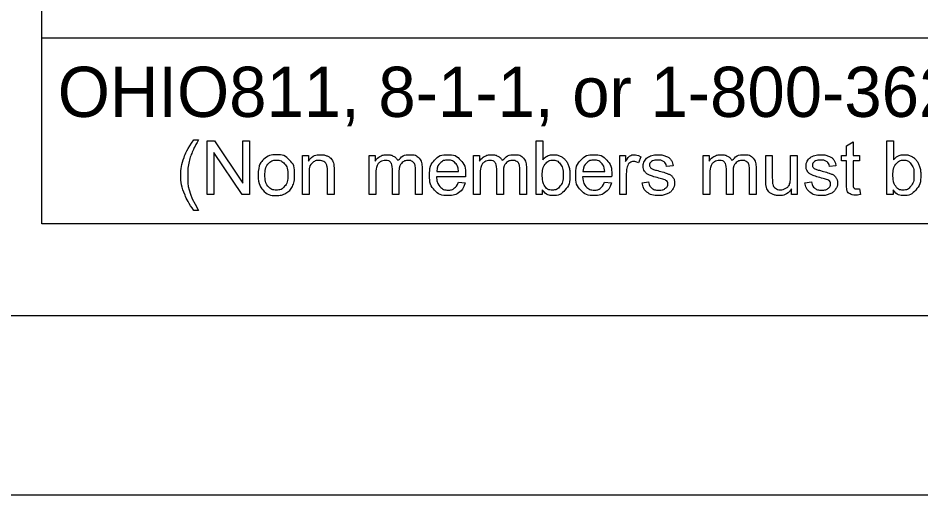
# Model space of a CAD drawing. Extents: x 0 to 44, y -23.8 to 22.
# Drawn here: x 2.311 to 4.831, y 0 to 1.33 of the extents above; entities that cross this region are included whole.
import ezdxf

# ---------------------------------------------------------------- set-up
doc = ezdxf.new("R2010")
doc.units = 0
for name, color, linetype in [('SH_Border', 7, 'Continuous'), ('SH_Cut_Line', 7, 'Continuous'), ('SH_Data', 7, 'Continuous'), ('SH_Text', 7, 'Continuous')]:
    doc.layers.add(name, color=color, linetype=linetype)

msp = doc.modelspace()

# ---------------------------------------------------------------- linework, layer by layer
at = {"layer": 'SH_Border'}
msp.add_lwpolyline([(1.5, 21.5), (33.5, 21.5), (33.5, 0.5), (1.5, 0.5)], close=True, dxfattribs=at)
at = {"layer": 'SH_Cut_Line'}
msp.add_lwpolyline([(0, 0), (34, 0), (34, 22), (0, 22)], close=True, dxfattribs=at)
at = {"layer": 'SH_Data'}
for p, q in [((2.3775, 0.7566), (2.3775, 3.0941)), ((6.6275, 1.2744), (2.3775, 1.2744)), ((6.6275, 0.7566), (2.3775, 0.7566))]:
    msp.add_line(p, q, dxfattribs=at)
at = {"layer": 'SH_Text'}
for points in [[(2.8021, 0.9904), (2.8153, 0.9904)], [(2.8389, 0.8377), (2.8389, 0.9878), (2.8592, 0.9878), (2.9382, 0.8699), (2.9382, 0.9878), (2.9572, 0.9878), (2.9572, 0.8377), (2.9369, 0.8377), (2.8579, 0.9556), (2.8579, 0.8377), (2.8389, 0.8377)], [(3.7743, 0.8377), (3.7573, 0.8377), (3.7573, 0.9878), (3.7757, 0.9878), (3.7757, 0.9343)], [(4.6233, 0.8695), (4.6233, 0.9322), (4.6097, 0.9322), (4.6097, 0.9465), (4.6233, 0.9465), (4.6233, 0.9735), (4.6417, 0.9845), (4.6417, 0.9465), (4.6601, 0.9465), (4.6601, 0.9322), (4.6417, 0.9322), (4.6417, 0.8685)], [(4.7534, 0.8377), (4.7363, 0.8377), (4.7363, 0.9878), (4.7548, 0.9878), (4.7548, 0.9343)], [(3.1048, 0.8377), (3.1048, 0.9465), (3.1214, 0.9465), (3.1214, 0.9311)], [(3.2912, 0.8377), (3.2912, 0.9465), (3.3077, 0.9465), (3.3077, 0.9312)], [(3.5826, 0.8377), (3.5826, 0.9465), (3.5991, 0.9465), (3.5991, 0.9312)], [(3.9904, 0.8377), (3.9904, 0.9465), (4.007, 0.9465), (4.007, 0.93)], [(4.0495, 0.943), (4.043, 0.926)], [(4.2236, 0.8377), (4.2236, 0.9465), (4.2401, 0.9465), (4.2401, 0.9312)], [(4.3979, 0.8791), (4.3979, 0.9465), (4.4164, 0.9465), (4.4164, 0.8862)], [(4.4676, 0.8883), (4.4676, 0.9465), (4.4861, 0.9465), (4.4861, 0.8377), (4.4696, 0.8377)], [(3.3743, 0.9009), (3.3743, 0.8377), (3.3559, 0.8377), (3.3559, 0.9083)], [(3.4388, 0.9124), (3.4388, 0.8377), (3.4203, 0.8377), (3.4203, 0.9062)], [(3.6657, 0.9009), (3.6657, 0.8377), (3.6473, 0.8377), (3.6473, 0.9083)], [(3.7301, 0.9124), (3.7301, 0.8377), (3.7117, 0.8377), (3.7117, 0.9062)], [(4.1394, 0.9184), (4.1213, 0.916)], [(4.3067, 0.9009), (4.3067, 0.8377), (4.2883, 0.8377), (4.2883, 0.9083)], [(4.3711, 0.9124), (4.3711, 0.8377), (4.3527, 0.8377), (4.3527, 0.9062)], [(4.594, 0.9184), (4.5759, 0.916)], [(3.1233, 0.8971), (3.1233, 0.8377), (3.1048, 0.8377)], [(3.1932, 0.9046), (3.1932, 0.8377), (3.1748, 0.8377), (3.1748, 0.9038)], [(3.3097, 0.8941), (3.3097, 0.8377), (3.2912, 0.8377)], [(3.56, 0.8874), (3.4788, 0.8874)], [(3.4799, 0.9025), (3.5406, 0.9025)], [(3.601, 0.8941), (3.601, 0.8377), (3.5826, 0.8377)], [(3.968, 0.8874), (3.8868, 0.8874)], [(3.8879, 0.9025), (3.9486, 0.9025)], [(4.0088, 0.8947), (4.0088, 0.8377), (3.9904, 0.8377)], [(4.242, 0.8941), (4.242, 0.8377), (4.2236, 0.8377)], [(3.5404, 0.8728), (3.5595, 0.8704)], [(3.9484, 0.8728), (3.9675, 0.8704)], [(4.053, 0.8702), (4.0712, 0.873)], [(4.5076, 0.8702), (4.5258, 0.873)], [(3.7743, 0.8513), (3.7743, 0.8377)], [(4.4696, 0.8377), (4.4696, 0.8537)], [(4.6601, 0.8541), (4.6628, 0.8378)], [(4.7534, 0.8513), (4.7534, 0.8377)], [(2.8153, 0.7935), (2.8021, 0.7935)]]:
    msp.add_lwpolyline(points, dxfattribs=at)
for points in [[(2.8021, 0.7935), (2.7869, 0.8128), (2.7763, 0.8386), (2.7657, 0.8644), (2.7657, 0.892), (2.7657, 0.9164), (2.7736, 0.9387), (2.7829, 0.9646), (2.8021, 0.9904)], [(2.8153, 0.9904), (2.8029, 0.969), (2.7989, 0.9599), (2.7927, 0.9458), (2.7891, 0.9304), (2.7847, 0.9113), (2.7847, 0.8919), (2.7847, 0.8427), (2.8153, 0.7935)], [(2.9814, 0.8921), (2.9814, 0.9223), (2.9981, 0.9368), (3.0122, 0.9489), (3.0323, 0.9489), (3.0547, 0.9489), (3.069, 0.9342), (3.0832, 0.9195), (3.0832, 0.8936), (3.0832, 0.8727), (3.0769, 0.8606), (3.0706, 0.8486), (3.0586, 0.8419), (3.0466, 0.8353), (3.0323, 0.8353), (3.0095, 0.8353), (2.9954, 0.8499), (2.9814, 0.8646), (2.9814, 0.8921)], [(3.0003, 0.8921), (3.0003, 0.8712), (3.0094, 0.8608), (3.0185, 0.8504), (3.0323, 0.8504), (3.046, 0.8504), (3.0551, 0.8608), (3.0642, 0.8713), (3.0642, 0.8927), (3.0642, 0.9129), (3.0551, 0.9233), (3.0459, 0.9337), (3.0323, 0.9337), (3.0185, 0.9337), (3.0094, 0.9234), (3.0003, 0.913), (3.0003, 0.8921)], [(3.1214, 0.9311), (3.1334, 0.9489), (3.156, 0.9489), (3.1659, 0.9489), (3.1741, 0.9454), (3.1823, 0.9419), (3.1864, 0.9361), (3.1905, 0.9304), (3.1922, 0.9225), (3.1932, 0.9174), (3.1932, 0.9046)], [(3.1748, 0.9038), (3.1748, 0.9151), (3.1726, 0.9207), (3.1705, 0.9262), (3.165, 0.9296), (3.1595, 0.9329), (3.1521, 0.9329), (3.1404, 0.9329), (3.1318, 0.9254), (3.1233, 0.918), (3.1233, 0.8971)], [(3.3077, 0.9312), (3.3128, 0.9392), (3.3214, 0.944), (3.3299, 0.9489), (3.3407, 0.9489), (3.3528, 0.9489), (3.3606, 0.9439), (3.3683, 0.9389), (3.3715, 0.9298), (3.3844, 0.9489), (3.4051, 0.9489), (3.4213, 0.9489), (3.43, 0.94), (3.4388, 0.931), (3.4388, 0.9124)], [(3.3559, 0.9083), (3.3559, 0.9206), (3.3514, 0.9268), (3.3469, 0.9329), (3.3366, 0.9329), (3.3288, 0.9329), (3.3222, 0.9288), (3.3156, 0.9247), (3.3126, 0.9168), (3.3097, 0.9089), (3.3097, 0.8941)], [(3.4203, 0.9062), (3.4203, 0.9172), (3.4185, 0.9221), (3.4168, 0.927), (3.412, 0.9299), (3.4073, 0.9329), (3.401, 0.9329), (3.3895, 0.9329), (3.3819, 0.9253), (3.3743, 0.9176), (3.3743, 0.9009)], [(3.5595, 0.8704), (3.555, 0.8537), (3.5428, 0.8445), (3.5306, 0.8353), (3.5117, 0.8353), (3.4878, 0.8353), (3.4738, 0.85), (3.4598, 0.8647), (3.4598, 0.8912), (3.4598, 0.9186), (3.474, 0.9338), (3.4881, 0.9489), (3.5106, 0.9489), (3.5324, 0.9489), (3.5463, 0.9341), (3.5601, 0.9192), (3.5601, 0.8923), (3.5601, 0.8906), (3.56, 0.8874)], [(3.5406, 0.9025), (3.5394, 0.9162), (3.5337, 0.9231), (3.5249, 0.9338), (3.5108, 0.9338), (3.4981, 0.9338), (3.4894, 0.9253), (3.4808, 0.9168), (3.4799, 0.9025)], [(3.5991, 0.9312), (3.6042, 0.9392), (3.6127, 0.944), (3.6212, 0.9489), (3.6321, 0.9489), (3.6442, 0.9489), (3.6519, 0.9439), (3.6597, 0.9389), (3.6628, 0.9298), (3.6758, 0.9489), (3.6965, 0.9489), (3.7127, 0.9489), (3.7214, 0.94), (3.7301, 0.931), (3.7301, 0.9124)], [(3.6473, 0.9083), (3.6473, 0.9206), (3.6428, 0.9268), (3.6383, 0.9329), (3.628, 0.9329), (3.6202, 0.9329), (3.6136, 0.9288), (3.607, 0.9247), (3.604, 0.9168), (3.601, 0.9089), (3.601, 0.8941)], [(3.7117, 0.9062), (3.7117, 0.9172), (3.7099, 0.9221), (3.7081, 0.927), (3.7034, 0.9299), (3.6987, 0.9329), (3.6923, 0.9329), (3.6809, 0.9329), (3.6733, 0.9253), (3.6657, 0.9176), (3.6657, 0.9009)], [(3.7741, 0.8929), (3.7741, 0.8733), (3.7794, 0.8646), (3.7881, 0.8504), (3.8029, 0.8504), (3.815, 0.8504), (3.8238, 0.8609), (3.8326, 0.8714), (3.8326, 0.8922), (3.8326, 0.9135), (3.8241, 0.9237), (3.8157, 0.9338), (3.8038, 0.9338), (3.7917, 0.9338), (3.7829, 0.9233), (3.7741, 0.9128), (3.7741, 0.8929)], [(3.7757, 0.9343), (3.7874, 0.9489), (3.8055, 0.9489), (3.8155, 0.9489), (3.8245, 0.9449), (3.8335, 0.9408), (3.8392, 0.9335), (3.845, 0.9262), (3.8483, 0.9159), (3.8516, 0.9055), (3.8516, 0.8937), (3.8516, 0.8658), (3.8378, 0.8505), (3.8239, 0.8353), (3.8046, 0.8353), (3.7853, 0.8353), (3.7743, 0.8513)], [(3.9675, 0.8704), (3.963, 0.8537), (3.9508, 0.8445), (3.9386, 0.8353), (3.9196, 0.8353), (3.8958, 0.8353), (3.8818, 0.85), (3.8678, 0.8647), (3.8678, 0.8912), (3.8678, 0.9186), (3.882, 0.9338), (3.8961, 0.9489), (3.9186, 0.9489), (3.9404, 0.9489), (3.9543, 0.9341), (3.9681, 0.9192), (3.9681, 0.8923), (3.9681, 0.8906), (3.968, 0.8874)], [(3.9486, 0.9025), (3.9474, 0.9162), (3.9417, 0.9231), (3.9328, 0.9338), (3.9188, 0.9338), (3.9061, 0.9338), (3.8974, 0.9253), (3.8888, 0.9168), (3.8879, 0.9025)], [(4.007, 0.93), (4.0133, 0.9416), (4.0187, 0.9452), (4.0241, 0.9489), (4.0305, 0.9489), (4.0398, 0.9489), (4.0495, 0.943)], [(4.1213, 0.916), (4.1201, 0.9244), (4.1142, 0.9291), (4.1083, 0.9338), (4.0975, 0.9338), (4.0848, 0.9338), (4.0794, 0.9296), (4.0739, 0.9254), (4.0739, 0.9198), (4.0739, 0.9162), (4.0762, 0.9133), (4.0785, 0.9103), (4.0833, 0.9084), (4.086, 0.9073), (4.0996, 0.9037), (4.1192, 0.8984), (4.1269, 0.8951), (4.1347, 0.8918), (4.1391, 0.8854), (4.1435, 0.8791), (4.1435, 0.8697), (4.1435, 0.8605), (4.1381, 0.8523), (4.1327, 0.8442), (4.1226, 0.8397), (4.1124, 0.8353), (4.0996, 0.8353), (4.0784, 0.8353), (4.0672, 0.8441), (4.0561, 0.8529), (4.053, 0.8702)], [(4.0712, 0.873), (4.0727, 0.8621), (4.0798, 0.8562), (4.0868, 0.8504), (4.0995, 0.8504), (4.1122, 0.8504), (4.1184, 0.8556), (4.1245, 0.8607), (4.1245, 0.8677), (4.1245, 0.874), (4.1191, 0.8776), (4.1153, 0.88), (4.1002, 0.8838), (4.0799, 0.8889), (4.072, 0.8927), (4.0642, 0.8964), (4.0601, 0.903), (4.0561, 0.9096), (4.0561, 0.9176), (4.0561, 0.9249), (4.0594, 0.9311), (4.0628, 0.9373), (4.0685, 0.9414), (4.0728, 0.9445), (4.0803, 0.9467), (4.0877, 0.9489), (4.0962, 0.9489), (4.109, 0.9489), (4.1187, 0.9452), (4.1284, 0.9415), (4.133, 0.9352), (4.1377, 0.9289), (4.1394, 0.9184)], [(4.2401, 0.9312), (4.2452, 0.9392), (4.2537, 0.944), (4.2622, 0.9489), (4.2731, 0.9489), (4.2852, 0.9489), (4.2929, 0.9439), (4.3007, 0.9389), (4.3038, 0.9298), (4.3168, 0.9489), (4.3375, 0.9489), (4.3537, 0.9489), (4.3624, 0.94), (4.3711, 0.931), (4.3711, 0.9124)], [(4.2883, 0.9083), (4.2883, 0.9206), (4.2838, 0.9268), (4.2793, 0.9329), (4.269, 0.9329), (4.2612, 0.9329), (4.2546, 0.9288), (4.248, 0.9247), (4.245, 0.9168), (4.242, 0.9089), (4.242, 0.8941)], [(4.3527, 0.9062), (4.3527, 0.9172), (4.3509, 0.9221), (4.3491, 0.927), (4.3444, 0.9299), (4.3397, 0.9329), (4.3333, 0.9329), (4.3219, 0.9329), (4.3143, 0.9253), (4.3067, 0.9176), (4.3067, 0.9009)], [(4.5759, 0.916), (4.5747, 0.9244), (4.5688, 0.9291), (4.5629, 0.9338), (4.5521, 0.9338), (4.5394, 0.9338), (4.5339, 0.9296), (4.5285, 0.9254), (4.5285, 0.9198), (4.5285, 0.9162), (4.5308, 0.9133), (4.533, 0.9103), (4.5378, 0.9084), (4.5406, 0.9073), (4.5542, 0.9037), (4.5737, 0.8984), (4.5815, 0.8951), (4.5893, 0.8918), (4.5937, 0.8854), (4.5981, 0.8791), (4.5981, 0.8697), (4.5981, 0.8605), (4.5927, 0.8523), (4.5873, 0.8442), (4.5772, 0.8397), (4.567, 0.8353), (4.5542, 0.8353), (4.5329, 0.8353), (4.5218, 0.8441), (4.5107, 0.8529), (4.5076, 0.8702)], [(4.5258, 0.873), (4.5273, 0.8621), (4.5343, 0.8562), (4.5414, 0.8504), (4.554, 0.8504), (4.5668, 0.8504), (4.5729, 0.8556), (4.5791, 0.8607), (4.5791, 0.8677), (4.5791, 0.874), (4.5736, 0.8776), (4.5698, 0.88), (4.5548, 0.8838), (4.5345, 0.8889), (4.5266, 0.8927), (4.5188, 0.8964), (4.5147, 0.903), (4.5107, 0.9096), (4.5107, 0.9176), (4.5107, 0.9249), (4.514, 0.9311), (4.5173, 0.9373), (4.5231, 0.9414), (4.5274, 0.9445), (4.5348, 0.9467), (4.5423, 0.9489), (4.5508, 0.9489), (4.5636, 0.9489), (4.5733, 0.9452), (4.583, 0.9415), (4.5876, 0.9352), (4.5922, 0.9289), (4.594, 0.9184)], [(4.7532, 0.8929), (4.7532, 0.8733), (4.7585, 0.8646), (4.7672, 0.8504), (4.782, 0.8504), (4.7941, 0.8504), (4.8029, 0.8609), (4.8116, 0.8714), (4.8116, 0.8922), (4.8116, 0.9135), (4.8032, 0.9237), (4.7948, 0.9338), (4.7828, 0.9338), (4.7708, 0.9338), (4.762, 0.9233), (4.7532, 0.9128), (4.7532, 0.8929)], [(4.7548, 0.9343), (4.7664, 0.9489), (4.7846, 0.9489), (4.7946, 0.9489), (4.8036, 0.9449), (4.8125, 0.9408), (4.8183, 0.9335), (4.8241, 0.9262), (4.8274, 0.9159), (4.8306, 0.9055), (4.8306, 0.8937), (4.8306, 0.8658), (4.8168, 0.8505), (4.803, 0.8353), (4.7836, 0.8353), (4.7644, 0.8353), (4.7534, 0.8513)], [(4.043, 0.926), (4.0363, 0.9299), (4.0295, 0.9299), (4.0235, 0.9299), (4.0187, 0.9263), (4.0139, 0.9226), (4.0119, 0.9162), (4.0088, 0.9064), (4.0088, 0.8947)], [(3.4788, 0.8874), (3.4799, 0.8694), (3.489, 0.8599), (3.4981, 0.8504), (3.5117, 0.8504), (3.5219, 0.8504), (3.5291, 0.8557), (3.5362, 0.8611), (3.5404, 0.8728)], [(3.8868, 0.8874), (3.8879, 0.8694), (3.897, 0.8599), (3.9061, 0.8504), (3.9197, 0.8504), (3.9299, 0.8504), (3.937, 0.8557), (3.9442, 0.8611), (3.9484, 0.8728)], [(4.4164, 0.8862), (4.4164, 0.8718), (4.4175, 0.8668), (4.4192, 0.8595), (4.4249, 0.8553), (4.4305, 0.8512), (4.4388, 0.8512), (4.4471, 0.8512), (4.4543, 0.8554), (4.4616, 0.8597), (4.4646, 0.867), (4.4676, 0.8743), (4.4676, 0.8883)], [(4.4696, 0.8537), (4.4569, 0.8353), (4.4351, 0.8353), (4.4255, 0.8353), (4.4171, 0.839), (4.4088, 0.8427), (4.4047, 0.8482), (4.4007, 0.8538), (4.3991, 0.8619), (4.3979, 0.8673), (4.3979, 0.8791)], [(4.6628, 0.8378), (4.655, 0.8362), (4.6488, 0.8362), (4.6388, 0.8362), (4.6333, 0.8394), (4.6278, 0.8426), (4.6255, 0.8477), (4.6233, 0.8529), (4.6233, 0.8695)], [(4.6417, 0.8685), (4.6417, 0.8605), (4.6427, 0.8583), (4.6436, 0.856), (4.6458, 0.8547), (4.648, 0.8534), (4.6521, 0.8534), (4.6551, 0.8534), (4.6601, 0.8541)]]:
    msp.add_open_spline(points, degree=3, dxfattribs=at)

# ---------------------------------------------------------------- texts
msp.add_text('OHIO811, 8-1-1, or 1-800-362-2764', height=0.14, dxfattribs=at).set_placement((2.422, 1.0544))

doc.saveas('drawing.dxf')
